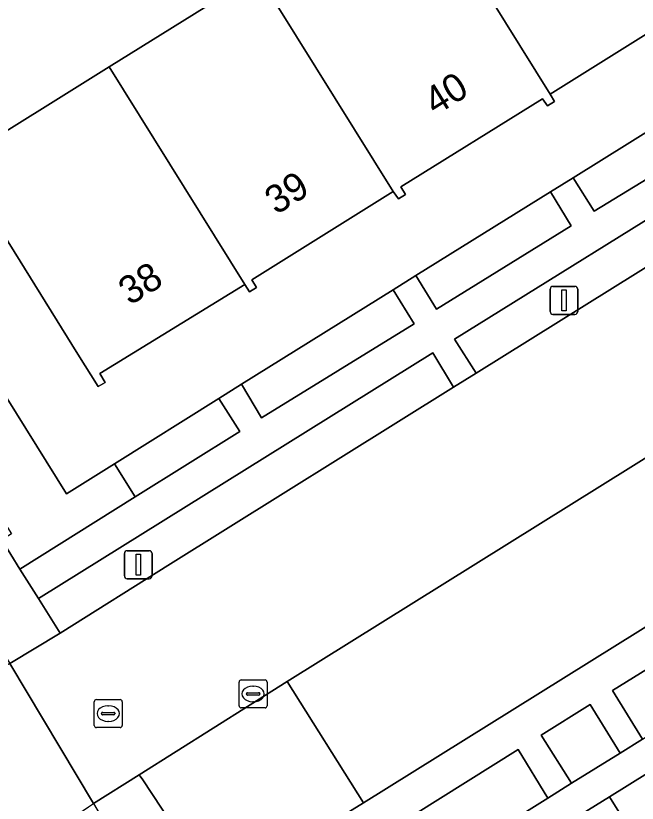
# Model space of a CAD drawing. Extents: x 159279 to 160377, y 384531 to 385888.
# Drawn here: x 159423.2 to 159445.47, y 385445.76 to 385473.96 of the extents above; entities that cross this region are included whole.
import ezdxf

# ---------------------------------------------------------------- set-up
doc = ezdxf.new("R2010")
doc.units = 0
for name, color, linetype in [('IMGEO_Erf', 7, 'Continuous'), ('IMGEO_Groenvoorziening', 7, 'Continuous'), ('IMGEO_Kolk', 7, 'Continuous'), ('IMGEO_Lichtmast', 7, 'Continuous'), ('IMGEO_Pand', 7, 'Continuous'), ('IMGEO_Pand_nummerreeks', 7, 'Continuous'), ('IMGEO_Parkeervlak_open', 7, 'Continuous'), ('IMGEO_Rijbaan_lokaal_open', 7, 'Continuous'), ('IMGEO_Rioolput', 7, 'Continuous'), ('IMGEO_Voetgangersgebied_open', 7, 'Continuous'), ('IMGEO_Voetpad_open', 7, 'Continuous')]:
    doc.layers.add(name, color=color, linetype=linetype)

msp = doc.modelspace()

# ---------------------------------------------------------------- linework, layer by layer
at = {"layer": 'IMGEO_Erf'}
for points in [[(159419.388, 385478.962), (159413.993, 385470.377), (159413.622, 385469.807), (159419.931, 385459.647), (159420.254, 385459.844), (159423.053, 385455.403), (159422.698, 385455.191), (159423.347, 385454.146), (159427.474, 385456.726), (159426.743, 385457.915), (159425.015, 385456.834), (159419.634, 385465.47), (159422.18, 385467.056), (159421.123, 385468.754), (159426.545, 385472.134), (159431.873, 385475.455)], [(159447.409, 385474.314), (159442.35, 385471.16), (159442.505, 385470.895), (159442.26, 385470.742), (159442.075, 385470.99), (159437.003, 385467.83), (159437.166, 385467.56), (159436.919, 385467.4), (159436.73, 385467.663), (159431.66, 385464.502), (159431.833, 385464.229), (159431.578, 385464.07), (159431.405, 385464.337), (159426.211, 385461.151), (159426.399, 385460.826), (159426.153, 385460.681), (159425.43, 385461.841), (159422.18, 385467.056)], [(159419.634, 385465.47), (159425.015, 385456.834), (159426.743, 385457.915), (159430.476, 385460.25), (159431.289, 385460.765), (159436.721, 385464.146), (159437.538, 385464.659), (159442.363, 385467.653), (159443.176, 385468.157), (159447.232, 385470.685)], [(159445.662, 385448.056), (159444.858, 385447.556), (159443.114, 385446.475), (159442.27, 385445.943), (159438.594, 385443.648), (159437.772, 385443.145), (159434.593, 385441.2), (159435.211, 385440.208), (159437.761, 385441.797), (159437.591, 385442.08), (159437.83, 385442.229), (159437.997, 385441.948), (159439.836, 385443.096), (159442.343, 385444.661), (159442.176, 385444.941), (159442.451, 385445.116), (159442.622, 385444.836), (159444.48, 385445.99), (159446.572, 385447.289)]]:
    msp.add_lwpolyline(points, dxfattribs=at)
at = {"layer": 'IMGEO_Groenvoorziening'}
for points in [[(159447.232, 385470.685), (159443.176, 385468.157), (159443.925, 385466.961), (159448.002, 385469.449)], [(159449.373, 385467.185), (159448.607, 385468.397), (159438.927, 385462.375), (159439.701, 385461.161)], [(159442.363, 385467.653), (159437.538, 385464.659), (159438.283, 385463.45), (159443.103, 385466.444)], [(159436.721, 385464.146), (159431.289, 385460.765), (159432.012, 385459.557), (159437.476, 385462.932)], [(159428.745, 385454.337), (159438.889, 385460.655), (159438.141, 385461.886), (159424.01, 385453.094), (159424.794, 385451.851)], [(159431.227, 385459.072), (159430.476, 385460.25), (159426.743, 385457.915), (159427.474, 385456.726)], [(159451.479, 385451.692), (159450.407, 385453.401), (159444.586, 385449.795), (159445.662, 385448.056)], [(159432.923, 385450.112), (159427.621, 385446.775), (159427.756, 385446.597), (159430.43, 385442.533), (159431.005, 385442.891), (159435.664, 385445.769)], [(159443.114, 385446.475), (159444.858, 385447.556), (159443.782, 385449.288), (159442.03, 385448.198)], [(159442.27, 385445.943), (159441.206, 385447.682), (159437.519, 385445.383), (159438.594, 385443.648)]]:
    msp.add_lwpolyline(points, close=True, dxfattribs=at)
at = {"layer": 'IMGEO_Kolk'}
for p, q in [((159431.28, 385450.173), (159432.132, 385450.173)), ((159431.205, 385449.247), (159431.205, 385450.099)), ((159431.693, 385449.953), (159431.718, 385449.953)), ((159432.206, 385450.099), (159432.206, 385449.247)), ((159431.464, 385449.667), (159431.464, 385449.679)), ((159431.902, 385449.63), (159431.504, 385449.63)), ((159431.507, 385449.716), (159431.905, 385449.716)), ((159431.948, 385449.679), (159431.948, 385449.667)), ((159431.716, 385449.393), (159431.691, 385449.393)), ((159432.132, 385449.173), (159431.28, 385449.173))]:
    msp.add_line(p, q, dxfattribs=at)
for points in [[(159431.28, 385450.173), (159432.132, 385450.173)], [(159431.205, 385449.247), (159431.205, 385450.099)], [(159432.206, 385450.099), (159432.206, 385449.247)], [(159432.132, 385449.173), (159431.28, 385449.173)]]:
    msp.add_lwpolyline(points, dxfattribs=at)
for centre, radius, start, end in [((159431.282, 385450.097), 0.0765, 91.552, 178.448), ((159431.282, 385450.097), 0.0765, 91.552, 178.448), ((159432.13, 385450.097), 0.0765, 1.552, 88.448), ((159432.13, 385450.097), 0.0765, 1.552, 88.448), ((159431.504, 385449.676), 0.0403, 85.8775, 175.7526), ((159431.501, 385449.666), 0.0366, 178.938, 274.7102), ((159431.905, 385449.673), 0.043, 264.8664, 352.4533), ((159431.909, 385449.678), 0.0386, 1.7309, 96.639), ((159431.282, 385449.249), 0.0765, 181.552, 268.448), ((159431.282, 385449.249), 0.0765, 181.552, 268.448), ((159432.13, 385449.249), 0.0765, 271.552, 358.448), ((159432.13, 385449.249), 0.0765, 271.552, 358.448)]:
    msp.add_arc(centre, radius, start, end, dxfattribs=at)
for centre, major_axis, ratio, start_param, end_param in [((159431.692, 385449.673), (-0.387, 0.002), 0.722429, 4.712389, 7.853982), ((159431.717, 385449.673), (-0.39, 0.002), 0.717154, 1.570796, 4.712389)]:
    msp.add_ellipse(centre, major_axis=major_axis, ratio=ratio, start_param=start_param, end_param=end_param, dxfattribs=at)
at = {"layer": 'IMGEO_Lichtmast'}
for p, q in [((159442.45, 385464.268), (159443.24, 385464.268)), ((159443.24, 385464.268), (159442.45, 385464.268)), ((159442.35, 385463.368), (159442.35, 385464.168)), ((159442.35, 385464.168), (159442.35, 385463.368)), ((159443.34, 385464.168), (159443.34, 385463.368)), ((159443.34, 385463.368), (159443.34, 385464.168)), ((159443.24, 385463.268), (159442.45, 385463.268)), ((159442.45, 385463.268), (159443.24, 385463.268)), ((159427.095, 385453.9), (159427.095, 385454.7)), ((159427.095, 385454.7), (159427.095, 385453.9)), ((159427.195, 385454.8), (159427.985, 385454.8)), ((159427.985, 385454.8), (159427.195, 385454.8)), ((159428.085, 385454.7), (159428.085, 385453.9)), ((159428.085, 385453.9), (159428.085, 385454.7)), ((159427.985, 385453.8), (159427.195, 385453.8)), ((159427.195, 385453.8), (159427.985, 385453.8))]:
    msp.add_line(p, q, dxfattribs=at)
for points in [[(159442.77, 385464.143), (159442.92, 385464.143), (159442.92, 385463.393), (159442.77, 385463.393), (159442.77, 385464.143)], [(159427.515, 385454.675), (159427.665, 385454.675), (159427.665, 385453.925), (159427.515, 385453.925), (159427.515, 385454.675)]]:
    msp.add_lwpolyline(points, dxfattribs=at)
for centre, start, end in [((159442.45, 385464.168), 90, 180), ((159442.45, 385464.168), 90, 180), ((159443.24, 385464.168), 0, 90), ((159443.24, 385464.168), 360, 90), ((159442.45, 385463.368), 180, 270), ((159442.45, 385463.368), 180, 270), ((159443.24, 385463.368), 270, 0), ((159443.24, 385463.368), 270, 0), ((159427.195, 385454.7), 90, 180), ((159427.195, 385454.7), 90, 180), ((159427.985, 385454.7), 0, 90), ((159427.985, 385454.7), 360, 90), ((159427.195, 385453.9), 180, 270), ((159427.195, 385453.9), 180, 270), ((159427.985, 385453.9), 270, 0), ((159427.985, 385453.9), 270, 0)]:
    msp.add_arc(centre, 0.1, start, end, dxfattribs=at)
at = {"layer": 'IMGEO_Pand'}
for points in [[(159442.839, 385482.291), (159437.49, 385478.957), (159442.35, 385471.16), (159447.409, 385474.314), (159447.601, 385474.078), (159447.847, 385474.232), (159447.7, 385474.493)], [(159437.49, 385478.957), (159431.873, 385475.455), (159436.73, 385467.663), (159436.919, 385467.4), (159437.166, 385467.56), (159437.003, 385467.83), (159442.075, 385470.99), (159442.26, 385470.742), (159442.505, 385470.895), (159442.35, 385471.16)], [(159431.873, 385475.455), (159426.545, 385472.134), (159431.405, 385464.337), (159431.578, 385464.07), (159431.833, 385464.229), (159431.66, 385464.502), (159436.73, 385467.663)], [(159426.545, 385472.134), (159421.123, 385468.754), (159422.18, 385467.056), (159425.43, 385461.841), (159426.153, 385460.681), (159426.399, 385460.826), (159426.211, 385461.151), (159431.405, 385464.337)], [(159449.12, 385448.891), (159446.804, 385447.447), (159446.63, 385447.727), (159446.398, 385447.579), (159446.572, 385447.289), (159444.48, 385445.99), (159449.965, 385437.186), (159454.61, 385440.079)], [(159444.48, 385445.99), (159442.622, 385444.836), (159442.451, 385445.116), (159442.176, 385444.941), (159442.343, 385444.661), (159439.836, 385443.096), (159445.321, 385434.292), (159449.965, 385437.186)]]:
    msp.add_lwpolyline(points, close=True, dxfattribs=at)
at = {"layer": 'IMGEO_Parkeervlak_open'}
msp.add_lwpolyline([(159449.169, 385454.187), (159446.445, 385458.541), (159432.923, 385450.112), (159435.664, 385445.769)], close=True, dxfattribs=at)
at = {"layer": 'IMGEO_Rijbaan_lokaal_open'}
for points in [[(159460.125, 385473.861), (159458.484, 385472.859), (159450.197, 385467.698), (159449.373, 385467.185), (159439.701, 385461.161), (159438.889, 385460.655), (159428.745, 385454.337), (159424.794, 385451.851), (159422.987, 385450.761), (159425.983, 385445.744), (159427.621, 385446.775), (159432.923, 385450.112), (159446.445, 385458.541), (159451.01, 385461.379), (159460.041, 385467.012), (159463.172, 385468.989)], [(159425.074, 385445.132), (159425.81, 385445.634), (159425.983, 385445.744), (159422.987, 385450.761), (159421.772, 385450.057)]]:
    msp.add_lwpolyline(points, dxfattribs=at)
at = {"layer": 'IMGEO_Rioolput'}
for p, q in [((159426.014, 385448.542), (159426.014, 385449.394)), ((159426.089, 385449.468), (159426.941, 385449.468)), ((159427.015, 385449.394), (159427.015, 385448.542)), ((159426.316, 385449.011), (159426.714, 385449.011)), ((159426.502, 385449.248), (159426.527, 385449.248)), ((159426.273, 385448.962), (159426.273, 385448.974)), ((159426.711, 385448.925), (159426.313, 385448.925)), ((159426.757, 385448.974), (159426.757, 385448.962)), ((159426.941, 385448.468), (159426.089, 385448.468)), ((159426.525, 385448.688), (159426.5, 385448.688))]:
    msp.add_line(p, q, dxfattribs=at)
for points in [[(159426.014, 385448.542), (159426.014, 385449.394)], [(159426.089, 385449.468), (159426.941, 385449.468)], [(159427.015, 385449.394), (159427.015, 385448.542)], [(159426.941, 385448.468), (159426.089, 385448.468)]]:
    msp.add_lwpolyline(points, dxfattribs=at)
for centre, radius, start, end in [((159426.091, 385449.392), 0.0765, 91.552, 178.448), ((159426.091, 385449.392), 0.0765, 91.552, 178.448), ((159426.939, 385449.392), 0.0765, 1.552, 88.448), ((159426.939, 385449.392), 0.0765, 1.552, 88.448), ((159426.313, 385448.971), 0.0403, 85.8775, 175.7526), ((159426.718, 385448.973), 0.0386, 1.7309, 96.639), ((159426.31, 385448.961), 0.0366, 178.938, 274.7102), ((159426.714, 385448.968), 0.043, 264.8664, 352.4533), ((159426.091, 385448.544), 0.0765, 181.552, 268.448), ((159426.091, 385448.544), 0.0765, 181.552, 268.448), ((159426.939, 385448.544), 0.0765, 271.552, 358.448), ((159426.939, 385448.544), 0.0765, 271.552, 358.448)]:
    msp.add_arc(centre, radius, start, end, dxfattribs=at)
for centre, major_axis, ratio, start_param, end_param in [((159426.501, 385448.968), (-0.387, 0.002), 0.722429, 4.712389, 7.853982), ((159426.526, 385448.968), (-0.39, 0.002), 0.717154, 1.570796, 4.712389)]:
    msp.add_ellipse(centre, major_axis=major_axis, ratio=ratio, start_param=start_param, end_param=end_param, dxfattribs=at)
at = {"layer": 'IMGEO_Voetgangersgebied_open'}
msp.add_lwpolyline([(159432.397, 385439.388), (159432.186, 385439.727), (159431.117, 385441.443), (159430.43, 385442.533), (159427.756, 385446.597), (159427.621, 385446.775), (159425.983, 385445.744), (159426.111, 385445.547), (159429.31, 385440.411), (159457.667, 385394.881), (159459.434, 385395.969), (159446.687, 385416.44), (159445.622, 385418.149)], close=True, dxfattribs=at)
at = {"layer": 'IMGEO_Voetpad_open'}
msp.add_lwpolyline([(159413.622, 385469.807), (159413.306, 385470.315), (159412.397, 385471.779), (159411.21, 385469.785), (159422.987, 385450.761), (159424.794, 385451.851), (159424.01, 385453.094), (159423.347, 385454.146), (159422.698, 385455.191), (159419.931, 385459.647)], close=True, dxfattribs=at)
for points in [[(159448.002, 385469.449), (159443.925, 385466.961), (159443.176, 385468.157), (159442.363, 385467.653), (159443.103, 385466.444), (159438.283, 385463.45), (159437.538, 385464.659), (159436.721, 385464.146), (159437.476, 385462.932), (159432.012, 385459.557), (159431.289, 385460.765), (159430.476, 385460.25), (159431.227, 385459.072), (159427.474, 385456.726), (159423.347, 385454.146), (159424.01, 385453.094), (159438.141, 385461.886), (159438.889, 385460.655), (159439.701, 385461.161), (159438.927, 385462.375), (159448.607, 385468.397)], [(159449.169, 385454.187), (159435.664, 385445.769), (159431.005, 385442.891), (159430.43, 385442.533), (159431.117, 385441.443), (159436.716, 385444.867), (159437.772, 385443.145), (159438.594, 385443.648), (159437.519, 385445.383), (159441.206, 385447.682), (159442.27, 385445.943), (159443.114, 385446.475), (159442.03, 385448.198), (159443.782, 385449.288), (159444.858, 385447.556), (159445.662, 385448.056), (159444.586, 385449.795), (159450.407, 385453.401)]]:
    msp.add_lwpolyline(points, dxfattribs=at)

# ---------------------------------------------------------------- texts
at = {"layer": 'IMGEO_Pand_nummerreeks'}
for s, rotation, p in [('40', 31.9252, (159438.238, 385470.367)), ('39', 31.9424, (159432.534, 385466.815)), ('38', 31.5241, (159427.284, 385463.569))]:
    msp.add_text(s, height=1, rotation=rotation, dxfattribs=at).set_placement(p)

doc.saveas('drawing.dxf')
